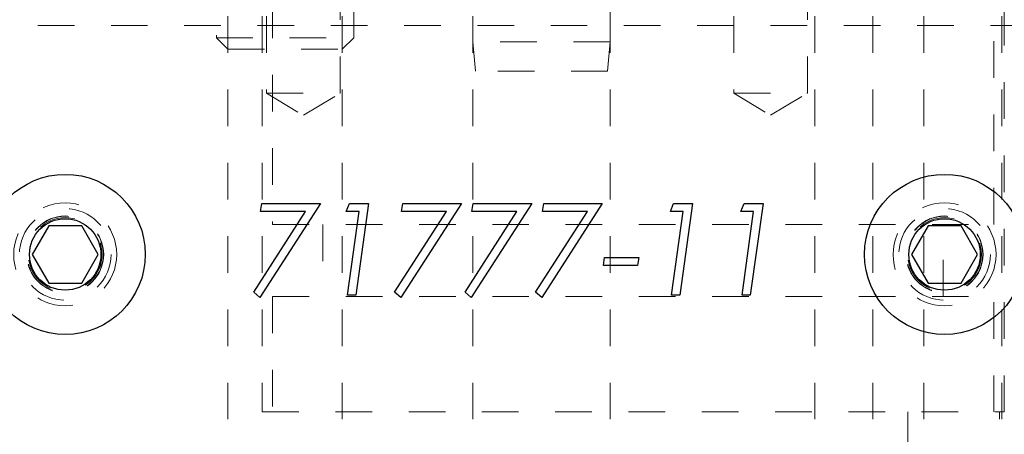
# Model space of a CAD drawing. Header units: inches. Extents: x 220 to 877, y 4 to 174.
# Tile 322 of 656: x 424.11 to 426.8, y 134.22 to 135.35. Entities that reach past the tile are written whole.
import ezdxf

# ---------------------------------------------------------------- set-up
doc = ezdxf.new("R2010")
doc.units = ezdxf.units.IN
doc.header["$LTSCALE"] = 0.5
doc.header["$MEASUREMENT"] = 0
doc.linetypes.add('HIDDEN', pattern=[0.225, 0.15, -0.075])
for name, color, linetype in [('DSS-M-S', 53, 'Continuous'), ('SID-M-S', 105, 'Continuous'), ('SVD-M-S', 8, 'Continuous')]:
    doc.layers.add(name, color=color, linetype=linetype)

msp = doc.modelspace()

# ---------------------------------------------------------------- linework, layer by layer
at = {"layer": 'DSS-M-S', "linetype": 'HIDDEN', "lineweight": 18}
for p, q in [((424.67739, 135.96072), (424.67739, 133.46072)), ((424.77114, 135.96072), (424.77114, 134.28072)), ((424.78314, 135.96072), (424.78314, 135.15072)), ((424.98414, 135.15072), (424.98414, 135.96072)), ((424.98989, 133.46072), (424.98989, 135.96072)), ((425.34614, 135.96072), (425.34614, 133.46072)), ((425.72114, 133.46072), (425.72114, 135.96072)), ((426.05814, 135.96072), (426.05814, 135.15072)), ((426.25914, 135.15072), (426.25914, 135.96072)), ((426.27914, 135.96072), (426.27914, 133.46072)), ((426.43814, 133.46072), (426.43814, 135.96072)), ((426.57739, 135.96072), (426.57739, 133.46072)), ((426.78989, 135.96072), (426.78989, 133.46072)), ((426.79614, 134.28072), (426.79614, 135.96072)), ((421.55864, 135.33572), (434.30864, 135.33572)), ((424.78314, 135.15072), (424.98414, 135.15072)), ((424.78314, 135.15072), (424.88364, 135.09034)), ((424.88364, 135.09034), (424.98414, 135.15072)), ((426.05814, 135.15072), (426.25914, 135.15072)), ((426.05814, 135.15072), (426.15864, 135.09034)), ((426.15864, 135.09034), (426.25914, 135.15072)), ((424.77114, 134.28072), (426.79614, 134.28072)), ((426.53364, 134.28072), (426.53364, 133.46072)), ((426.78364, 133.46072), (426.78364, 134.28072))]:
    msp.add_line(p, q, dxfattribs=at)
for centre in [(424.23364, 134.71072), (426.63364, 134.71072)]:
    msp.add_circle(centre, 0.1005, dxfattribs=at)
at = {"layer": 'SID-M-S', "linetype": 'Continuous', "lineweight": 25}
for p, q in [((424.93019, 134.84995), (424.76513, 134.59354)), ((424.76673, 134.82752), (424.77044, 134.84995)), ((424.77044, 134.84995), (424.93019, 134.84995)), ((425.0007, 134.82752), (425.00967, 134.84995)), ((425.00967, 134.84995), (425.0613, 134.84995)), ((425.0613, 134.84995), (425.0265, 134.59995)), ((425.31481, 134.84995), (425.14974, 134.59354)), ((425.15135, 134.82752), (425.15505, 134.84995)), ((425.15505, 134.84995), (425.31481, 134.84995)), ((425.50711, 134.84995), (425.34205, 134.59354)), ((425.34365, 134.82752), (425.34736, 134.84995)), ((425.34736, 134.84995), (425.50711, 134.84995)), ((425.69942, 134.84995), (425.53436, 134.59354)), ((425.53596, 134.82752), (425.53967, 134.84995)), ((425.53967, 134.84995), (425.69942, 134.84995)), ((425.88532, 134.82752), (425.89428, 134.84995)), ((425.89428, 134.84995), (425.94592, 134.84995)), ((425.94592, 134.84995), (425.91111, 134.59995)), ((426.07763, 134.82752), (426.08659, 134.84995)), ((426.08659, 134.84995), (426.13822, 134.84995)), ((426.13822, 134.84995), (426.10342, 134.59995)), ((424.74815, 134.60756), (424.88973, 134.82752)), ((424.88973, 134.82752), (424.76673, 134.82752)), ((425.03556, 134.82752), (425.0007, 134.82752)), ((425.00391, 134.59995), (425.03556, 134.82752)), ((425.13277, 134.60756), (425.27434, 134.82752)), ((425.27434, 134.82752), (425.15135, 134.82752)), ((425.32507, 134.60756), (425.46665, 134.82752)), ((425.46665, 134.82752), (425.34365, 134.82752)), ((425.51738, 134.60756), (425.65896, 134.82752)), ((425.65896, 134.82752), (425.53596, 134.82752)), ((425.92018, 134.82752), (425.88532, 134.82752)), ((425.88853, 134.59995), (425.92018, 134.82752)), ((426.11248, 134.82752), (426.07763, 134.82752)), ((426.08083, 134.59995), (426.11248, 134.82752)), ((425.70263, 134.68008), (425.70548, 134.70252)), ((425.70548, 134.70252), (425.79878, 134.70252)), ((425.79878, 134.70252), (425.79573, 134.68008)), ((425.79573, 134.68008), (425.70263, 134.68008)), ((424.76513, 134.59354), (424.74815, 134.60756)), ((425.14974, 134.59354), (425.13277, 134.60756)), ((425.34205, 134.59354), (425.32507, 134.60756)), ((425.53436, 134.59354), (425.51738, 134.60756)), ((425.0265, 134.59995), (425.00391, 134.59995)), ((425.91111, 134.59995), (425.88853, 134.59995)), ((426.10342, 134.59995), (426.08083, 134.59995))]:
    msp.add_line(p, q, dxfattribs=at)
at = {"layer": 'SID-M-S', "linetype": 'HIDDEN', "lineweight": 18}
for centre in [(424.23364, 134.71072), (426.63364, 134.71072)]:
    msp.add_circle(centre, 0.1405, dxfattribs=at)
at = {"layer": 'SVD-M-S', "linetype": 'HIDDEN', "lineweight": 18}
for p, q in [((425.34614, 137.13272), (425.34614, 135.29072)), ((425.72114, 135.29072), (425.72114, 137.13272)), ((424.64614, 136.50896), (424.64614, 135.30197)), ((425.02114, 135.30197), (425.02114, 136.50896)), ((424.79939, 135.40083), (424.79939, 134.79253)), ((426.7679, 134.79253), (426.7679, 135.40083)), ((424.64614, 135.30197), (425.02114, 135.30197)), ((424.64614, 135.30197), (424.67739, 135.27072)), ((424.98989, 135.27072), (425.02114, 135.30197)), ((425.72114, 135.29072), (425.34614, 135.29072)), ((425.34614, 135.29072), (425.35314, 135.21072)), ((425.71414, 135.21072), (425.72114, 135.29072)), ((424.67739, 135.27072), (424.98989, 135.27072)), ((425.71414, 135.21072), (425.35314, 135.21072)), ((424.79939, 134.79253), (426.7679, 134.79253)), ((424.93719, 134.79253), (424.93719, 134.59568)), ((426.6301, 134.59568), (426.6301, 134.79253)), ((424.79939, 134.59568), (426.7679, 134.59568)), ((424.79939, 134.59568), (424.79939, 134.28072)), ((426.7679, 134.28072), (426.7679, 134.59568))]:
    msp.add_line(p, q, dxfattribs=at)
at = {"layer": 'SVD-M-S', "linetype": 'Continuous', "lineweight": 25}
for p, q in [((424.18861, 134.78872), (424.14358, 134.71072)), ((424.27868, 134.78872), (424.18861, 134.78872)), ((424.32371, 134.71072), (424.27868, 134.78872)), ((426.58861, 134.78872), (426.54358, 134.71072)), ((426.67868, 134.78872), (426.58861, 134.78872)), ((426.72371, 134.71072), (426.67868, 134.78872)), ((424.14358, 134.71072), (424.18861, 134.63272)), ((424.27868, 134.63272), (424.32371, 134.71072)), ((426.54358, 134.71072), (426.58861, 134.63272)), ((426.67868, 134.63272), (426.72371, 134.71072)), ((424.18861, 134.63272), (424.27868, 134.63272)), ((426.58861, 134.63272), (426.67868, 134.63272))]:
    msp.add_line(p, q, dxfattribs=at)
for centre, radius in [((424.23364, 134.71072), 0.2185), ((426.63364, 134.71072), 0.2185), ((424.23364, 134.71072), 0.0975), ((426.63364, 134.71072), 0.0975)]:
    msp.add_circle(centre, radius, dxfattribs=at)
at = {"layer": 'SVD-M-S', "linetype": 'HIDDEN', "lineweight": 18}
for centre, radius in [((424.23364, 134.71072), 0.125), ((426.63364, 134.71072), 0.125), ((424.23364, 134.71072), 0.10497), ((424.23364, 134.71072), 0.1047), ((424.23364, 134.71072), 0.10418), ((426.63364, 134.71072), 0.10497), ((426.63364, 134.71072), 0.1047), ((426.63364, 134.71072), 0.10418)]:
    msp.add_circle(centre, radius, dxfattribs=at)

doc.saveas('drawing.dxf')
